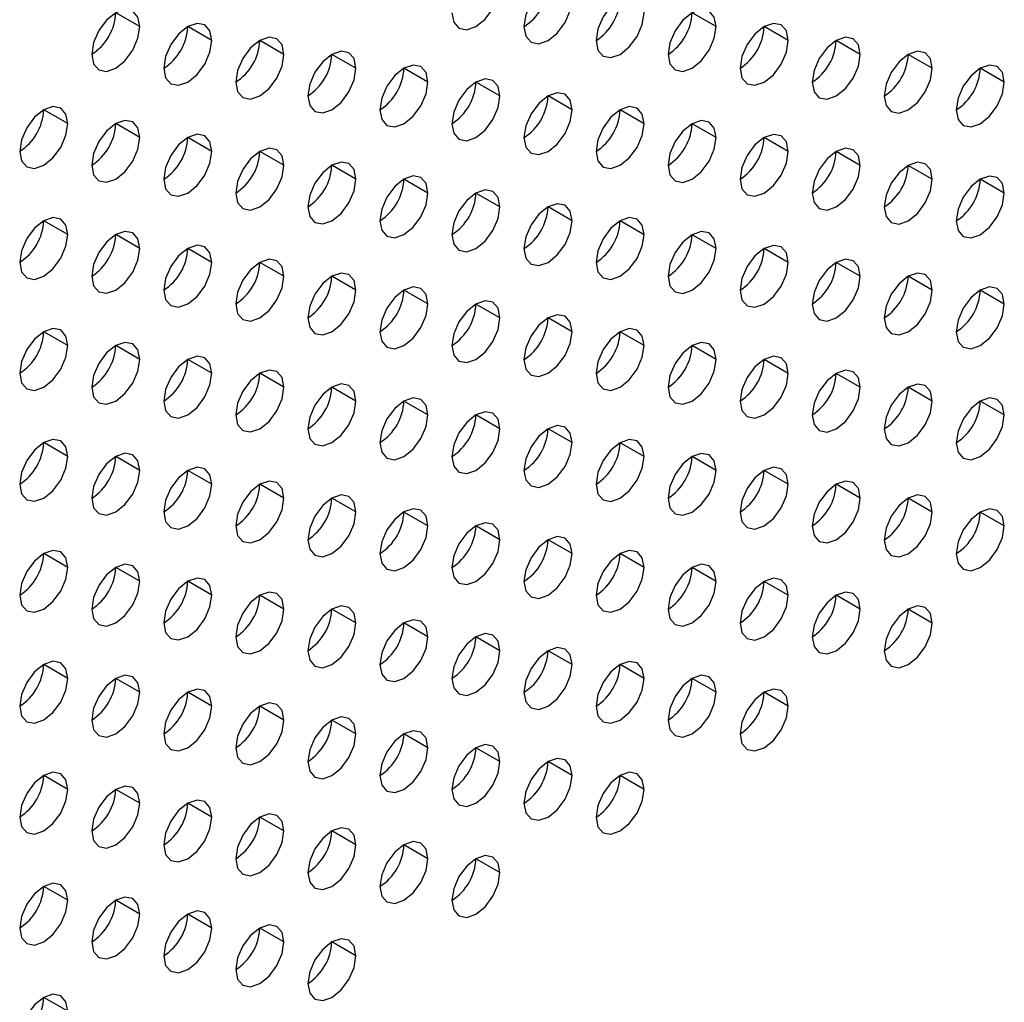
# Model space of a CAD drawing. Header units: millimetres. Extents: x 0 to 1118, y 0 to 864.
# Tile 264 of 438: x 967.58 to 970.48, y 662.75 to 665.64. Entities that reach past the tile are written whole.
import ezdxf

# ---------------------------------------------------------------- set-up
doc = ezdxf.new("R2010")
doc.units = ezdxf.units.MM

msp = doc.modelspace()

# ---------------------------------------------------------------- linework, layer by layer
at = {"color": 7, "linetype": 'Continuous', "lineweight": 25}
for p, q in [((967.9362, 665.6223), (967.8655, 665.6631)), ((969.6332, 665.6221), (969.5625, 665.6629)), ((968.1483, 665.5814), (968.0776, 665.6223)), ((969.8454, 665.5813), (969.7746, 665.6221)), ((968.3604, 665.5406), (968.2897, 665.5814)), ((970.0575, 665.5404), (969.9868, 665.5812)), ((968.5726, 665.4997), (968.5019, 665.5406)), ((970.2696, 665.4996), (970.1989, 665.5404)), ((968.7847, 665.4589), (968.714, 665.4997)), ((970.4818, 665.4587), (970.411, 665.4996)), ((968.9968, 665.418), (968.9261, 665.4589)), ((969.209, 665.3772), (969.1383, 665.418)), ((967.724, 665.3365), (967.6533, 665.3773)), ((969.4211, 665.3364), (969.3504, 665.3772)), ((967.9362, 665.2957), (967.8655, 665.3365)), ((969.6332, 665.2955), (969.5625, 665.3363)), ((968.1483, 665.2548), (968.0776, 665.2956)), ((969.8454, 665.2547), (969.7746, 665.2955)), ((968.3604, 665.214), (968.2897, 665.2548)), ((970.0575, 665.2138), (969.9868, 665.2546)), ((968.5726, 665.1731), (968.5019, 665.2139)), ((970.2696, 665.173), (970.1989, 665.2138)), ((968.7847, 665.1323), (968.714, 665.1731)), ((970.4818, 665.1321), (970.411, 665.1729)), ((968.9968, 665.0914), (968.9261, 665.1323)), ((969.209, 665.0506), (969.1383, 665.0914)), ((967.724, 665.0099), (967.6533, 665.0507)), ((969.4211, 665.0097), (969.3504, 665.0506)), ((967.9362, 664.969), (967.8655, 665.0099)), ((969.6332, 664.9689), (969.5625, 665.0097)), ((968.1483, 664.9282), (968.0776, 664.969)), ((969.8454, 664.928), (969.7746, 664.9689)), ((968.3604, 664.8874), (968.2897, 664.9282)), ((970.0575, 664.8872), (969.9868, 664.928)), ((968.5726, 664.8465), (968.5019, 664.8873)), ((970.2696, 664.8463), (970.1989, 664.8872)), ((968.7847, 664.8057), (968.714, 664.8465)), ((970.4818, 664.8055), (970.411, 664.8463)), ((968.9968, 664.7648), (968.9261, 664.8056)), ((969.209, 664.724), (969.1383, 664.7648)), ((967.724, 664.6833), (967.6533, 664.7241)), ((969.4211, 664.6831), (969.3504, 664.7239)), ((967.9362, 664.6424), (967.8655, 664.6833)), ((969.6332, 664.6423), (969.5625, 664.6831)), ((968.1483, 664.6016), (968.0776, 664.6424)), ((969.8454, 664.6014), (969.7746, 664.6422)), ((968.3604, 664.5607), (968.2897, 664.6016)), ((970.0575, 664.5606), (969.9868, 664.6014)), ((968.5726, 664.5199), (968.5019, 664.5607)), ((970.2696, 664.5197), (970.1989, 664.5606)), ((968.7847, 664.479), (968.714, 664.5199)), ((970.4818, 664.4789), (970.411, 664.5197)), ((968.9968, 664.4382), (968.9261, 664.479)), ((969.209, 664.3974), (969.1383, 664.4382)), ((967.724, 664.3567), (967.6533, 664.3975)), ((969.4211, 664.3565), (969.3504, 664.3973)), ((967.9362, 664.3158), (967.8655, 664.3566)), ((969.6332, 664.3157), (969.5625, 664.3565)), ((968.1483, 664.275), (968.0776, 664.3158)), ((969.8454, 664.2748), (969.7746, 664.3156)), ((968.3604, 664.2341), (968.2897, 664.2749)), ((970.0575, 664.234), (969.9868, 664.2748)), ((968.5726, 664.1933), (968.5019, 664.2341)), ((970.2696, 664.1931), (970.1989, 664.2339)), ((968.7847, 664.1524), (968.714, 664.1932)), ((970.4818, 664.1523), (970.411, 664.1931)), ((968.9968, 664.1116), (968.9261, 664.1524)), ((969.209, 664.0707), (969.1383, 664.1116)), ((967.724, 664.03), (967.6533, 664.0709)), ((969.4211, 664.0299), (969.3504, 664.0707)), ((967.9362, 663.9892), (967.8655, 664.03)), ((969.6332, 663.989), (969.5625, 664.0299)), ((968.1483, 663.9484), (968.0776, 663.9892)), ((969.8454, 663.9482), (969.7746, 663.989)), ((968.3604, 663.9075), (968.2897, 663.9483)), ((970.0575, 663.9073), (969.9868, 663.9482)), ((968.5726, 663.8667), (968.5019, 663.9075)), ((970.2696, 663.8665), (970.1989, 663.9073)), ((968.7847, 663.8258), (968.714, 663.8666)), ((968.9968, 663.785), (968.9261, 663.8258)), ((969.209, 663.7441), (969.1383, 663.7849)), ((967.724, 663.7034), (967.6533, 663.7443)), ((969.4211, 663.7033), (969.3504, 663.7441)), ((967.9362, 663.6626), (967.8655, 663.7034)), ((969.6332, 663.6624), (969.5625, 663.7032)), ((968.1483, 663.6217), (968.0776, 663.6626)), ((969.8454, 663.6216), (969.7746, 663.6624)), ((968.3604, 663.5809), (968.2897, 663.6217)), ((968.5726, 663.54), (968.5019, 663.5809)), ((968.7847, 663.4992), (968.714, 663.54)), ((968.9968, 663.4583), (968.9261, 663.4992)), ((969.209, 663.4175), (969.1383, 663.4583)), ((967.724, 663.3768), (967.6533, 663.4176)), ((969.4211, 663.3767), (969.3504, 663.4175)), ((967.9362, 663.336), (967.8655, 663.3768)), ((968.1483, 663.2951), (968.0776, 663.3359)), ((968.3604, 663.2543), (968.2897, 663.2951)), ((968.5726, 663.2134), (968.5019, 663.2542)), ((968.7847, 663.1726), (968.714, 663.2134)), ((968.9968, 663.1317), (968.9261, 663.1726)), ((967.724, 663.0502), (967.6533, 663.091)), ((967.9362, 663.0094), (967.8655, 663.0502)), ((968.1483, 662.9685), (968.0776, 663.0093)), ((968.3604, 662.9277), (968.2897, 662.9685)), ((968.5726, 662.8868), (968.5019, 662.9276)), ((967.724, 662.7236), (967.6533, 662.7644))]:
    msp.add_line(p, q, dxfattribs=at)
at = {"color": 7, "linetype": 'Continuous', "lineweight": 25, "flags": 128}
for points in [[(968.8554, 665.663), (968.8608, 665.6349), (968.8761, 665.6172), (968.8991, 665.6128), (968.9261, 665.6222), (968.9532, 665.644), (968.9761, 665.675), (968.9914, 665.7103), (968.9968, 665.7447)], [(969.209, 665.7038), (969.2036, 665.732), (969.1883, 665.7496), (969.1653, 665.7541), (969.1383, 665.7447), (969.1112, 665.7228), (969.0883, 665.6919), (969.0729, 665.6565), (969.0675, 665.6222)], [(969.0675, 665.6222), (969.0729, 665.594), (969.0883, 665.5764), (969.1112, 665.5719), (969.1383, 665.5813), (969.1653, 665.6032), (969.1883, 665.6341), (969.2036, 665.6695), (969.209, 665.7038)], [(969.4211, 665.663), (969.4157, 665.6911), (969.4004, 665.7088), (969.3774, 665.7132), (969.3504, 665.7038), (969.3233, 665.682), (969.3004, 665.651), (969.2851, 665.6157), (969.2797, 665.5813)], [(967.9362, 665.6223), (967.9308, 665.6504), (967.9155, 665.6681), (967.8925, 665.6725), (967.8655, 665.6631), (967.8384, 665.6413), (967.8155, 665.6103), (967.8001, 665.575), (967.7947, 665.5406)], [(969.6332, 665.6221), (969.6278, 665.6503), (969.6125, 665.6679), (969.5896, 665.6724), (969.5625, 665.663), (969.5355, 665.6411), (969.5125, 665.6102), (969.4972, 665.5748), (969.4918, 665.5405)], [(969.2797, 665.5813), (969.2851, 665.5532), (969.3004, 665.5355), (969.3233, 665.5311), (969.3504, 665.5405), (969.3774, 665.5623), (969.4004, 665.5933), (969.4157, 665.6286), (969.4211, 665.663)], [(967.7947, 665.5406), (967.8001, 665.5125), (967.8155, 665.4949), (967.8384, 665.4904), (967.8655, 665.4998), (967.8925, 665.5216), (967.9155, 665.5526), (967.9308, 665.5879), (967.9362, 665.6223)], [(968.1483, 665.5814), (968.1429, 665.6096), (968.1276, 665.6272), (968.1047, 665.6317), (968.0776, 665.6223), (968.0505, 665.6004), (968.0276, 665.5695), (968.0123, 665.5341), (968.0069, 665.4998)], [(969.4918, 665.5405), (969.4972, 665.5123), (969.5125, 665.4947), (969.5355, 665.4902), (969.5625, 665.4996), (969.5896, 665.5215), (969.6125, 665.5524), (969.6278, 665.5878), (969.6332, 665.6221)], [(969.8454, 665.5813), (969.84, 665.6094), (969.8246, 665.6271), (969.8017, 665.6315), (969.7746, 665.6221), (969.7476, 665.6003), (969.7246, 665.5693), (969.7093, 665.534), (969.7039, 665.4996)], [(968.3604, 665.5406), (968.3551, 665.5687), (968.3397, 665.5864), (968.3168, 665.5908), (968.2897, 665.5814), (968.2627, 665.5596), (968.2397, 665.5286), (968.2244, 665.4933), (968.219, 665.4589)], [(970.0575, 665.5404), (970.0521, 665.5686), (970.0368, 665.5862), (970.0138, 665.5907), (969.9868, 665.5813), (969.9597, 665.5594), (969.9368, 665.5285), (969.9215, 665.4931), (969.9161, 665.4588)], [(968.0069, 665.4998), (968.0123, 665.4717), (968.0276, 665.454), (968.0505, 665.4496), (968.0776, 665.459), (968.1047, 665.4808), (968.1276, 665.5117), (968.1429, 665.5471), (968.1483, 665.5814)], [(969.7039, 665.4996), (969.7093, 665.4715), (969.7246, 665.4539), (969.7476, 665.4494), (969.7746, 665.4588), (969.8017, 665.4806), (969.8246, 665.5116), (969.84, 665.5469), (969.8454, 665.5813)], [(968.219, 665.4589), (968.2244, 665.4308), (968.2397, 665.4132), (968.2627, 665.4087), (968.2897, 665.4181), (968.3168, 665.44), (968.3397, 665.4709), (968.3551, 665.5062), (968.3604, 665.5406)], [(968.5726, 665.4997), (968.5672, 665.5279), (968.5519, 665.5455), (968.5289, 665.55), (968.5019, 665.5406), (968.4748, 665.5187), (968.4519, 665.4878), (968.4365, 665.4525), (968.4311, 665.4181)], [(969.9161, 665.4588), (969.9215, 665.4306), (969.9368, 665.413), (969.9597, 665.4085), (969.9868, 665.418), (970.0138, 665.4398), (970.0368, 665.4707), (970.0521, 665.5061), (970.0575, 665.5404)], [(970.2696, 665.4996), (970.2642, 665.5277), (970.2489, 665.5454), (970.226, 665.5498), (970.1989, 665.5404), (970.1719, 665.5186), (970.1489, 665.4876), (970.1336, 665.4523), (970.1282, 665.4179)], [(968.4311, 665.4181), (968.4365, 665.39), (968.4519, 665.3723), (968.4748, 665.3679), (968.5019, 665.3773), (968.5289, 665.3991), (968.5519, 665.43), (968.5672, 665.4654), (968.5726, 665.4997)], [(968.7847, 665.4589), (968.7793, 665.487), (968.764, 665.5047), (968.741, 665.5091), (968.714, 665.4997), (968.6869, 665.4779), (968.664, 665.4469), (968.6487, 665.4116), (968.6433, 665.3773)], [(970.1282, 665.4179), (970.1336, 665.3898), (970.1489, 665.3722), (970.1719, 665.3677), (970.1989, 665.3771), (970.226, 665.3989), (970.2489, 665.4299), (970.2642, 665.4652), (970.2696, 665.4996)], [(970.4818, 665.4587), (970.4764, 665.4869), (970.461, 665.5045), (970.4381, 665.509), (970.411, 665.4996), (970.384, 665.4777), (970.361, 665.4468), (970.3457, 665.4114), (970.3403, 665.3771)], [(968.9968, 665.418), (968.9914, 665.4462), (968.9761, 665.4638), (968.9532, 665.4683), (968.9261, 665.4589), (968.8991, 665.437), (968.8761, 665.4061), (968.8608, 665.3708), (968.8554, 665.3364)], [(968.6433, 665.3773), (968.6487, 665.3491), (968.664, 665.3315), (968.6869, 665.327), (968.714, 665.3364), (968.741, 665.3583), (968.764, 665.3892), (968.7793, 665.4245), (968.7847, 665.4589)], [(970.3403, 665.3771), (970.3457, 665.349), (970.361, 665.3313), (970.384, 665.3269), (970.411, 665.3363), (970.4381, 665.3581), (970.461, 665.389), (970.4764, 665.4244), (970.4818, 665.4587)], [(968.8554, 665.3364), (968.8608, 665.3083), (968.8761, 665.2906), (968.8991, 665.2862), (968.9261, 665.2956), (968.9532, 665.3174), (968.9761, 665.3484), (968.9914, 665.3837), (968.9968, 665.418)], [(969.209, 665.3772), (969.2036, 665.4053), (969.1883, 665.423), (969.1653, 665.4274), (969.1383, 665.418), (969.1112, 665.3962), (969.0883, 665.3653), (969.0729, 665.3299), (969.0675, 665.2956)], [(967.724, 665.3365), (967.7187, 665.3647), (967.7033, 665.3823), (967.6804, 665.3868), (967.6533, 665.3773), (967.6263, 665.3555), (967.6033, 665.3246), (967.588, 665.2892), (967.5826, 665.2549)], [(969.4211, 665.3364), (969.4157, 665.3645), (969.4004, 665.3821), (969.3774, 665.3866), (969.3504, 665.3772), (969.3233, 665.3554), (969.3004, 665.3244), (969.2851, 665.2891), (969.2797, 665.2547)], [(969.0675, 665.2956), (969.0729, 665.2674), (969.0883, 665.2498), (969.1112, 665.2453), (969.1383, 665.2547), (969.1653, 665.2766), (969.1883, 665.3075), (969.2036, 665.3428), (969.209, 665.3772)], [(967.5826, 665.2549), (967.588, 665.2267), (967.6033, 665.2091), (967.6263, 665.2046), (967.6533, 665.214), (967.6804, 665.2359), (967.7033, 665.2668), (967.7187, 665.3022), (967.724, 665.3365)], [(967.9362, 665.2957), (967.9308, 665.3238), (967.9155, 665.3414), (967.8925, 665.3459), (967.8655, 665.3365), (967.8384, 665.3147), (967.8155, 665.2837), (967.8001, 665.2484), (967.7947, 665.214)], [(969.2797, 665.2547), (969.2851, 665.2266), (969.3004, 665.2089), (969.3233, 665.2045), (969.3504, 665.2139), (969.3774, 665.2357), (969.4004, 665.2667), (969.4157, 665.302), (969.4211, 665.3364)], [(969.6332, 665.2955), (969.6278, 665.3236), (969.6125, 665.3413), (969.5896, 665.3457), (969.5625, 665.3363), (969.5355, 665.3145), (969.5125, 665.2836), (969.4972, 665.2482), (969.4918, 665.2139)], [(967.7947, 665.214), (967.8001, 665.1859), (967.8155, 665.1682), (967.8384, 665.1638), (967.8655, 665.1732), (967.8925, 665.195), (967.9155, 665.226), (967.9308, 665.2613), (967.9362, 665.2957)], [(968.1483, 665.2548), (968.1429, 665.283), (968.1276, 665.3006), (968.1047, 665.3051), (968.0776, 665.2957), (968.0505, 665.2738), (968.0276, 665.2429), (968.0123, 665.2075), (968.0069, 665.1732)], [(969.4918, 665.2139), (969.4972, 665.1857), (969.5125, 665.1681), (969.5355, 665.1636), (969.5625, 665.173), (969.5896, 665.1949), (969.6125, 665.2258), (969.6278, 665.2612), (969.6332, 665.2955)], [(969.8454, 665.2547), (969.84, 665.2828), (969.8246, 665.3004), (969.8017, 665.3049), (969.7746, 665.2955), (969.7476, 665.2737), (969.7246, 665.2427), (969.7093, 665.2074), (969.7039, 665.173)], [(968.0069, 665.1732), (968.0123, 665.145), (968.0276, 665.1274), (968.0505, 665.1229), (968.0776, 665.1323), (968.1047, 665.1542), (968.1276, 665.1851), (968.1429, 665.2205), (968.1483, 665.2548)], [(968.3604, 665.214), (968.3551, 665.2421), (968.3397, 665.2598), (968.3168, 665.2642), (968.2897, 665.2548), (968.2627, 665.233), (968.2397, 665.202), (968.2244, 665.1667), (968.219, 665.1323)], [(969.7039, 665.173), (969.7093, 665.1449), (969.7246, 665.1272), (969.7476, 665.1228), (969.7746, 665.1322), (969.8017, 665.154), (969.8246, 665.185), (969.84, 665.2203), (969.8454, 665.2547)], [(970.0575, 665.2138), (970.0521, 665.242), (970.0368, 665.2596), (970.0138, 665.2641), (969.9868, 665.2546), (969.9597, 665.2328), (969.9368, 665.2019), (969.9215, 665.1665), (969.9161, 665.1322)], [(968.219, 665.1323), (968.2244, 665.1042), (968.2397, 665.0865), (968.2627, 665.0821), (968.2897, 665.0915), (968.3168, 665.1133), (968.3397, 665.1443), (968.3551, 665.1796), (968.3604, 665.214)], [(968.5726, 665.1731), (968.5672, 665.2013), (968.5519, 665.2189), (968.5289, 665.2234), (968.5019, 665.214), (968.4748, 665.1921), (968.4519, 665.1612), (968.4365, 665.1258), (968.4311, 665.0915)], [(969.9161, 665.1322), (969.9215, 665.104), (969.9368, 665.0864), (969.9597, 665.0819), (969.9868, 665.0913), (970.0138, 665.1132), (970.0368, 665.1441), (970.0521, 665.1795), (970.0575, 665.2138)], [(970.2696, 665.173), (970.2642, 665.2011), (970.2489, 665.2187), (970.226, 665.2232), (970.1989, 665.2138), (970.1719, 665.192), (970.1489, 665.161), (970.1336, 665.1257), (970.1282, 665.0913)], [(968.7847, 665.1323), (968.7793, 665.1604), (968.764, 665.1781), (968.741, 665.1825), (968.714, 665.1731), (968.6869, 665.1513), (968.664, 665.1203), (968.6487, 665.085), (968.6433, 665.0506)], [(970.4818, 665.1321), (970.4764, 665.1603), (970.461, 665.1779), (970.4381, 665.1824), (970.411, 665.173), (970.384, 665.1511), (970.361, 665.1202), (970.3457, 665.0848), (970.3403, 665.0505)], [(968.4311, 665.0915), (968.4365, 665.0633), (968.4519, 665.0457), (968.4748, 665.0412), (968.5019, 665.0507), (968.5289, 665.0725), (968.5519, 665.1034), (968.5672, 665.1388), (968.5726, 665.1731)], [(970.1282, 665.0913), (970.1336, 665.0632), (970.1489, 665.0455), (970.1719, 665.0411), (970.1989, 665.0505), (970.226, 665.0723), (970.2489, 665.1033), (970.2642, 665.1386), (970.2696, 665.173)], [(968.6433, 665.0506), (968.6487, 665.0225), (968.664, 665.0049), (968.6869, 665.0004), (968.714, 665.0098), (968.741, 665.0316), (968.764, 665.0626), (968.7793, 665.0979), (968.7847, 665.1323)], [(968.9968, 665.0914), (968.9914, 665.1196), (968.9761, 665.1372), (968.9532, 665.1417), (968.9261, 665.1323), (968.8991, 665.1104), (968.8761, 665.0795), (968.8608, 665.0441), (968.8554, 665.0098)], [(970.3403, 665.0505), (970.3457, 665.0223), (970.361, 665.0047), (970.384, 665.0002), (970.411, 665.0096), (970.4381, 665.0315), (970.461, 665.0624), (970.4764, 665.0978), (970.4818, 665.1321)], [(968.8554, 665.0098), (968.8608, 664.9817), (968.8761, 664.964), (968.8991, 664.9596), (968.9261, 664.969), (968.9532, 664.9908), (968.9761, 665.0217), (968.9914, 665.0571), (968.9968, 665.0914)], [(969.209, 665.0506), (969.2036, 665.0787), (969.1883, 665.0964), (969.1653, 665.1008), (969.1383, 665.0914), (969.1112, 665.0696), (969.0883, 665.0386), (969.0729, 665.0033), (969.0675, 664.9689)], [(967.724, 665.0099), (967.7187, 665.038), (967.7033, 665.0557), (967.6804, 665.0601), (967.6533, 665.0507), (967.6263, 665.0289), (967.6033, 664.998), (967.588, 664.9626), (967.5826, 664.9283)], [(969.0675, 664.9689), (969.0729, 664.9408), (969.0883, 664.9232), (969.1112, 664.9187), (969.1383, 664.9281), (969.1653, 664.9499), (969.1883, 664.9809), (969.2036, 665.0162), (969.209, 665.0506)], [(969.4211, 665.0097), (969.4157, 665.0379), (969.4004, 665.0555), (969.3774, 665.06), (969.3504, 665.0506), (969.3233, 665.0287), (969.3004, 664.9978), (969.2851, 664.9625), (969.2797, 664.9281)], [(967.5826, 664.9283), (967.588, 664.9001), (967.6033, 664.8825), (967.6263, 664.878), (967.6533, 664.8874), (967.6804, 664.9093), (967.7033, 664.9402), (967.7187, 664.9755), (967.724, 665.0099)], [(967.9362, 664.969), (967.9308, 664.9972), (967.9155, 665.0148), (967.8925, 665.0193), (967.8655, 665.0099), (967.8384, 664.988), (967.8155, 664.9571), (967.8001, 664.9218), (967.7947, 664.8874)], [(969.2797, 664.9281), (969.2851, 664.9), (969.3004, 664.8823), (969.3233, 664.8779), (969.3504, 664.8873), (969.3774, 664.9091), (969.4004, 664.94), (969.4157, 664.9754), (969.4211, 665.0097)], [(969.6332, 664.9689), (969.6278, 664.997), (969.6125, 665.0147), (969.5896, 665.0191), (969.5625, 665.0097), (969.5355, 664.9879), (969.5125, 664.9569), (969.4972, 664.9216), (969.4918, 664.8872)], [(968.1483, 664.9282), (968.1429, 664.9563), (968.1276, 664.974), (968.1047, 664.9784), (968.0776, 664.969), (968.0505, 664.9472), (968.0276, 664.9163), (968.0123, 664.8809), (968.0069, 664.8466)], [(969.8454, 664.928), (969.84, 664.9562), (969.8246, 664.9738), (969.8017, 664.9783), (969.7746, 664.9689), (969.7476, 664.947), (969.7246, 664.9161), (969.7093, 664.8808), (969.7039, 664.8464)], [(967.7947, 664.8874), (967.8001, 664.8593), (967.8155, 664.8416), (967.8384, 664.8372), (967.8655, 664.8466), (967.8925, 664.8684), (967.9155, 664.8994), (967.9308, 664.9347), (967.9362, 664.969)], [(969.4918, 664.8872), (969.4972, 664.8591), (969.5125, 664.8415), (969.5355, 664.837), (969.5625, 664.8464), (969.5896, 664.8683), (969.6125, 664.8992), (969.6278, 664.9345), (969.6332, 664.9689)], [(968.0069, 664.8466), (968.0123, 664.8184), (968.0276, 664.8008), (968.0505, 664.7963), (968.0776, 664.8057), (968.1047, 664.8276), (968.1276, 664.8585), (968.1429, 664.8938), (968.1483, 664.9282)], [(968.3604, 664.8874), (968.3551, 664.9155), (968.3397, 664.9331), (968.3168, 664.9376), (968.2897, 664.9282), (968.2627, 664.9064), (968.2397, 664.8754), (968.2244, 664.8401), (968.219, 664.8057)], [(969.7039, 664.8464), (969.7093, 664.8183), (969.7246, 664.8006), (969.7476, 664.7962), (969.7746, 664.8056), (969.8017, 664.8274), (969.8246, 664.8583), (969.84, 664.8937), (969.8454, 664.928)], [(970.0575, 664.8872), (970.0521, 664.9153), (970.0368, 664.933), (970.0138, 664.9374), (969.9868, 664.928), (969.9597, 664.9062), (969.9368, 664.8752), (969.9215, 664.8399), (969.9161, 664.8056)], [(968.5726, 664.8465), (968.5672, 664.8746), (968.5519, 664.8923), (968.5289, 664.8967), (968.5019, 664.8873), (968.4748, 664.8655), (968.4519, 664.8346), (968.4365, 664.7992), (968.4311, 664.7649)], [(970.2696, 664.8463), (970.2642, 664.8745), (970.2489, 664.8921), (970.226, 664.8966), (970.1989, 664.8872), (970.1719, 664.8653), (970.1489, 664.8344), (970.1336, 664.7991), (970.1282, 664.7647)], [(968.219, 664.8057), (968.2244, 664.7776), (968.2397, 664.7599), (968.2627, 664.7555), (968.2897, 664.7649), (968.3168, 664.7867), (968.3397, 664.8177), (968.3551, 664.853), (968.3604, 664.8874)], [(969.9161, 664.8056), (969.9215, 664.7774), (969.9368, 664.7598), (969.9597, 664.7553), (969.9868, 664.7647), (970.0138, 664.7866), (970.0368, 664.8175), (970.0521, 664.8528), (970.0575, 664.8872)], [(968.4311, 664.7649), (968.4365, 664.7367), (968.4519, 664.7191), (968.4748, 664.7146), (968.5019, 664.724), (968.5289, 664.7459), (968.5519, 664.7768), (968.5672, 664.8122), (968.5726, 664.8465)], [(968.7847, 664.8057), (968.7793, 664.8338), (968.764, 664.8514), (968.741, 664.8559), (968.714, 664.8465), (968.6869, 664.8247), (968.664, 664.7937), (968.6487, 664.7584), (968.6433, 664.724)], [(970.1282, 664.7647), (970.1336, 664.7366), (970.1489, 664.7189), (970.1719, 664.7145), (970.1989, 664.7239), (970.226, 664.7457), (970.2489, 664.7767), (970.2642, 664.812), (970.2696, 664.8463)], [(970.4818, 664.8055), (970.4764, 664.8336), (970.461, 664.8513), (970.4381, 664.8557), (970.411, 664.8463), (970.384, 664.8245), (970.361, 664.7936), (970.3457, 664.7582), (970.3403, 664.7239)], [(968.6433, 664.724), (968.6487, 664.6959), (968.664, 664.6782), (968.6869, 664.6738), (968.714, 664.6832), (968.741, 664.705), (968.764, 664.736), (968.7793, 664.7713), (968.7847, 664.8057)], [(968.9968, 664.7648), (968.9914, 664.793), (968.9761, 664.8106), (968.9532, 664.8151), (968.9261, 664.8056), (968.8991, 664.7838), (968.8761, 664.7529), (968.8608, 664.7175), (968.8554, 664.6832)], [(970.3403, 664.7239), (970.3457, 664.6957), (970.361, 664.6781), (970.384, 664.6736), (970.411, 664.683), (970.4381, 664.7049), (970.461, 664.7358), (970.4764, 664.7711), (970.4818, 664.8055)], [(969.209, 664.724), (969.2036, 664.7521), (969.1883, 664.7698), (969.1653, 664.7742), (969.1383, 664.7648), (969.1112, 664.743), (969.0883, 664.712), (969.0729, 664.6767), (969.0675, 664.6423)], [(968.8554, 664.6832), (968.8608, 664.655), (968.8761, 664.6374), (968.8991, 664.6329), (968.9261, 664.6423), (968.9532, 664.6642), (968.9761, 664.6951), (968.9914, 664.7305), (968.9968, 664.7648)], [(967.724, 664.6833), (967.7187, 664.7114), (967.7033, 664.7291), (967.6804, 664.7335), (967.6533, 664.7241), (967.6263, 664.7023), (967.6033, 664.6713), (967.588, 664.636), (967.5826, 664.6016)], [(969.0675, 664.6423), (969.0729, 664.6142), (969.0883, 664.5965), (969.1112, 664.5921), (969.1383, 664.6015), (969.1653, 664.6233), (969.1883, 664.6543), (969.2036, 664.6896), (969.209, 664.724)], [(969.4211, 664.6831), (969.4157, 664.7113), (969.4004, 664.7289), (969.3774, 664.7334), (969.3504, 664.724), (969.3233, 664.7021), (969.3004, 664.6712), (969.2851, 664.6358), (969.2797, 664.6015)], [(967.9362, 664.6424), (967.9308, 664.6706), (967.9155, 664.6882), (967.8925, 664.6927), (967.8655, 664.6833), (967.8384, 664.6614), (967.8155, 664.6305), (967.8001, 664.5951), (967.7947, 664.5608)], [(969.6332, 664.6423), (969.6278, 664.6704), (969.6125, 664.6881), (969.5896, 664.6925), (969.5625, 664.6831), (969.5355, 664.6613), (969.5125, 664.6303), (969.4972, 664.595), (969.4918, 664.5606)], [(967.5826, 664.6016), (967.588, 664.5735), (967.6033, 664.5559), (967.6263, 664.5514), (967.6533, 664.5608), (967.6804, 664.5826), (967.7033, 664.6136), (967.7187, 664.6489), (967.724, 664.6833)], [(969.2797, 664.6015), (969.2851, 664.5733), (969.3004, 664.5557), (969.3233, 664.5512), (969.3504, 664.5606), (969.3774, 664.5825), (969.4004, 664.6134), (969.4157, 664.6488), (969.4211, 664.6831)], [(967.7947, 664.5608), (967.8001, 664.5327), (967.8155, 664.515), (967.8384, 664.5106), (967.8655, 664.52), (967.8925, 664.5418), (967.9155, 664.5727), (967.9308, 664.6081), (967.9362, 664.6424)], [(968.1483, 664.6016), (968.1429, 664.6297), (968.1276, 664.6474), (968.1047, 664.6518), (968.0776, 664.6424), (968.0505, 664.6206), (968.0276, 664.5896), (968.0123, 664.5543), (968.0069, 664.5199)], [(969.4918, 664.5606), (969.4972, 664.5325), (969.5125, 664.5149), (969.5355, 664.5104), (969.5625, 664.5198), (969.5896, 664.5416), (969.6125, 664.5726), (969.6278, 664.6079), (969.6332, 664.6423)], [(969.8454, 664.6014), (969.84, 664.6296), (969.8246, 664.6472), (969.8017, 664.6517), (969.7746, 664.6423), (969.7476, 664.6204), (969.7246, 664.5895), (969.7093, 664.5541), (969.7039, 664.5198)], [(968.0069, 664.5199), (968.0123, 664.4918), (968.0276, 664.4742), (968.0505, 664.4697), (968.0776, 664.4791), (968.1047, 664.5009), (968.1276, 664.5319), (968.1429, 664.5672), (968.1483, 664.6016)], [(968.3604, 664.5607), (968.3551, 664.5889), (968.3397, 664.6065), (968.3168, 664.611), (968.2897, 664.6016), (968.2627, 664.5797), (968.2397, 664.5488), (968.2244, 664.5135), (968.219, 664.4791)], [(969.7039, 664.5198), (969.7093, 664.4916), (969.7246, 664.474), (969.7476, 664.4695), (969.7746, 664.479), (969.8017, 664.5008), (969.8246, 664.5317), (969.84, 664.5671), (969.8454, 664.6014)], [(970.0575, 664.5606), (970.0521, 664.5887), (970.0368, 664.6064), (970.0138, 664.6108), (969.9868, 664.6014), (969.9597, 664.5796), (969.9368, 664.5486), (969.9215, 664.5133), (969.9161, 664.4789)], [(968.5726, 664.5199), (968.5672, 664.548), (968.5519, 664.5657), (968.5289, 664.5701), (968.5019, 664.5607), (968.4748, 664.5389), (968.4519, 664.5079), (968.4365, 664.4726), (968.4311, 664.4383)], [(970.2696, 664.5197), (970.2642, 664.5479), (970.2489, 664.5655), (970.226, 664.57), (970.1989, 664.5606), (970.1719, 664.5387), (970.1489, 664.5078), (970.1336, 664.4724), (970.1282, 664.4381)], [(968.219, 664.4791), (968.2244, 664.451), (968.2397, 664.4333), (968.2627, 664.4289), (968.2897, 664.4383), (968.3168, 664.4601), (968.3397, 664.491), (968.3551, 664.5264), (968.3604, 664.5607)], [(969.9161, 664.4789), (969.9215, 664.4508), (969.9368, 664.4332), (969.9597, 664.4287), (969.9868, 664.4381), (970.0138, 664.4599), (970.0368, 664.4909), (970.0521, 664.5262), (970.0575, 664.5606)], [(968.4311, 664.4383), (968.4365, 664.4101), (968.4519, 664.3925), (968.4748, 664.388), (968.5019, 664.3974), (968.5289, 664.4193), (968.5519, 664.4502), (968.5672, 664.4855), (968.5726, 664.5199)], [(968.7847, 664.479), (968.7793, 664.5072), (968.764, 664.5248), (968.741, 664.5293), (968.714, 664.5199), (968.6869, 664.498), (968.664, 664.4671), (968.6487, 664.4318), (968.6433, 664.3974)], [(970.1282, 664.4381), (970.1336, 664.41), (970.1489, 664.3923), (970.1719, 664.3879), (970.1989, 664.3973), (970.226, 664.4191), (970.2489, 664.45), (970.2642, 664.4854), (970.2696, 664.5197)], [(970.4818, 664.4789), (970.4764, 664.507), (970.461, 664.5247), (970.4381, 664.5291), (970.411, 664.5197), (970.384, 664.4979), (970.361, 664.4669), (970.3457, 664.4316), (970.3403, 664.3972)], [(968.9968, 664.4382), (968.9914, 664.4663), (968.9761, 664.484), (968.9532, 664.4884), (968.9261, 664.479), (968.8991, 664.4572), (968.8761, 664.4263), (968.8608, 664.3909), (968.8554, 664.3566)], [(968.6433, 664.3974), (968.6487, 664.3693), (968.664, 664.3516), (968.6869, 664.3472), (968.714, 664.3566), (968.741, 664.3784), (968.764, 664.4094), (968.7793, 664.4447), (968.7847, 664.479)], [(970.3403, 664.3972), (970.3457, 664.3691), (970.361, 664.3515), (970.384, 664.347), (970.411, 664.3564), (970.4381, 664.3782), (970.461, 664.4092), (970.4764, 664.4445), (970.4818, 664.4789)], [(968.8554, 664.3566), (968.8608, 664.3284), (968.8761, 664.3108), (968.8991, 664.3063), (968.9261, 664.3157), (968.9532, 664.3376), (968.9761, 664.3685), (968.9914, 664.4038), (968.9968, 664.4382)], [(969.209, 664.3974), (969.2036, 664.4255), (969.1883, 664.4431), (969.1653, 664.4476), (969.1383, 664.4382), (969.1112, 664.4163), (969.0883, 664.3854), (969.0729, 664.3501), (969.0675, 664.3157)], [(967.724, 664.3567), (967.7187, 664.3848), (967.7033, 664.4024), (967.6804, 664.4069), (967.6533, 664.3975), (967.6263, 664.3757), (967.6033, 664.3447), (967.588, 664.3094), (967.5826, 664.275)], [(969.0675, 664.3157), (969.0729, 664.2876), (969.0883, 664.2699), (969.1112, 664.2655), (969.1383, 664.2749), (969.1653, 664.2967), (969.1883, 664.3277), (969.2036, 664.363), (969.209, 664.3974)], [(969.4211, 664.3565), (969.4157, 664.3846), (969.4004, 664.4023), (969.3774, 664.4067), (969.3504, 664.3973), (969.3233, 664.3755), (969.3004, 664.3446), (969.2851, 664.3092), (969.2797, 664.2749)], [(967.5826, 664.275), (967.588, 664.2469), (967.6033, 664.2292), (967.6263, 664.2248), (967.6533, 664.2342), (967.6804, 664.256), (967.7033, 664.287), (967.7187, 664.3223), (967.724, 664.3567)], [(967.9362, 664.3158), (967.9308, 664.344), (967.9155, 664.3616), (967.8925, 664.3661), (967.8655, 664.3567), (967.8384, 664.3348), (967.8155, 664.3039), (967.8001, 664.2685), (967.7947, 664.2342)], [(969.2797, 664.2749), (969.2851, 664.2467), (969.3004, 664.2291), (969.3233, 664.2246), (969.3504, 664.234), (969.3774, 664.2559), (969.4004, 664.2868), (969.4157, 664.3221), (969.4211, 664.3565)], [(969.6332, 664.3157), (969.6278, 664.3438), (969.6125, 664.3614), (969.5896, 664.3659), (969.5625, 664.3565), (969.5355, 664.3347), (969.5125, 664.3037), (969.4972, 664.2684), (969.4918, 664.234)], [(967.7947, 664.2342), (967.8001, 664.206), (967.8155, 664.1884), (967.8384, 664.1839), (967.8655, 664.1933), (967.8925, 664.2152), (967.9155, 664.2461), (967.9308, 664.2815), (967.9362, 664.3158)], [(968.1483, 664.275), (968.1429, 664.3031), (968.1276, 664.3208), (968.1047, 664.3252), (968.0776, 664.3158), (968.0505, 664.294), (968.0276, 664.263), (968.0123, 664.2277), (968.0069, 664.1933)], [(969.4918, 664.234), (969.4972, 664.2059), (969.5125, 664.1882), (969.5355, 664.1838), (969.5625, 664.1932), (969.5896, 664.215), (969.6125, 664.246), (969.6278, 664.2813), (969.6332, 664.3157)], [(969.8454, 664.2748), (969.84, 664.303), (969.8246, 664.3206), (969.8017, 664.3251), (969.7746, 664.3156), (969.7476, 664.2938), (969.7246, 664.2629), (969.7093, 664.2275), (969.7039, 664.1932)], [(968.3604, 664.2341), (968.3551, 664.2623), (968.3397, 664.2799), (968.3168, 664.2844), (968.2897, 664.275), (968.2627, 664.2531), (968.2397, 664.2222), (968.2244, 664.1868), (968.219, 664.1525)], [(970.0575, 664.234), (970.0521, 664.2621), (970.0368, 664.2797), (970.0138, 664.2842), (969.9868, 664.2748), (969.9597, 664.253), (969.9368, 664.222), (969.9215, 664.1867), (969.9161, 664.1523)], [(968.0069, 664.1933), (968.0123, 664.1652), (968.0276, 664.1475), (968.0505, 664.1431), (968.0776, 664.1525), (968.1047, 664.1743), (968.1276, 664.2053), (968.1429, 664.2406), (968.1483, 664.275)], [(969.7039, 664.1932), (969.7093, 664.165), (969.7246, 664.1474), (969.7476, 664.1429), (969.7746, 664.1523), (969.8017, 664.1742), (969.8246, 664.2051), (969.84, 664.2405), (969.8454, 664.2748)], [(968.219, 664.1525), (968.2244, 664.1243), (968.2397, 664.1067), (968.2627, 664.1022), (968.2897, 664.1116), (968.3168, 664.1335), (968.3397, 664.1644), (968.3551, 664.1998), (968.3604, 664.2341)], [(968.5726, 664.1933), (968.5672, 664.2214), (968.5519, 664.2391), (968.5289, 664.2435), (968.5019, 664.2341), (968.4748, 664.2123), (968.4519, 664.1813), (968.4365, 664.146), (968.4311, 664.1116)], [(969.9161, 664.1523), (969.9215, 664.1242), (969.9368, 664.1065), (969.9597, 664.1021), (969.9868, 664.1115), (970.0138, 664.1333), (970.0368, 664.1643), (970.0521, 664.1996), (970.0575, 664.234)], [(970.2696, 664.1931), (970.2642, 664.2213), (970.2489, 664.2389), (970.226, 664.2434), (970.1989, 664.234), (970.1719, 664.2121), (970.1489, 664.1812), (970.1336, 664.1458), (970.1282, 664.1115)], [(968.4311, 664.1116), (968.4365, 664.0835), (968.4519, 664.0659), (968.4748, 664.0614), (968.5019, 664.0708), (968.5289, 664.0926), (968.5519, 664.1236), (968.5672, 664.1589), (968.5726, 664.1933)], [(968.7847, 664.1524), (968.7793, 664.1806), (968.764, 664.1982), (968.741, 664.2027), (968.714, 664.1933), (968.6869, 664.1714), (968.664, 664.1405), (968.6487, 664.1051), (968.6433, 664.0708)], [(970.1282, 664.1115), (970.1336, 664.0833), (970.1489, 664.0657), (970.1719, 664.0612), (970.1989, 664.0706), (970.226, 664.0925), (970.2489, 664.1234), (970.2642, 664.1588), (970.2696, 664.1931)], [(970.4818, 664.1523), (970.4764, 664.1804), (970.461, 664.1981), (970.4381, 664.2025), (970.411, 664.1931), (970.384, 664.1713), (970.361, 664.1403), (970.3457, 664.105), (970.3403, 664.0706)], [(968.6433, 664.0708), (968.6487, 664.0426), (968.664, 664.025), (968.6869, 664.0205), (968.714, 664.03), (968.741, 664.0518), (968.764, 664.0827), (968.7793, 664.1181), (968.7847, 664.1524)], [(968.9968, 664.1116), (968.9914, 664.1397), (968.9761, 664.1574), (968.9532, 664.1618), (968.9261, 664.1524), (968.8991, 664.1306), (968.8761, 664.0996), (968.8608, 664.0643), (968.8554, 664.0299)], [(970.3403, 664.0706), (970.3457, 664.0425), (970.361, 664.0248), (970.384, 664.0204), (970.411, 664.0298), (970.4381, 664.0516), (970.461, 664.0826), (970.4764, 664.1179), (970.4818, 664.1523)], [(968.8554, 664.0299), (968.8608, 664.0018), (968.8761, 663.9842), (968.8991, 663.9797), (968.9261, 663.9891), (968.9532, 664.0109), (968.9761, 664.0419), (968.9914, 664.0772), (968.9968, 664.1116)], [(969.209, 664.0707), (969.2036, 664.0989), (969.1883, 664.1165), (969.1653, 664.121), (969.1383, 664.1116), (969.1112, 664.0897), (969.0883, 664.0588), (969.0729, 664.0234), (969.0675, 663.9891)], [(967.724, 664.03), (967.7187, 664.0582), (967.7033, 664.0758), (967.6804, 664.0803), (967.6533, 664.0709), (967.6263, 664.049), (967.6033, 664.0181), (967.588, 663.9828), (967.5826, 663.9484)], [(969.4211, 664.0299), (969.4157, 664.058), (969.4004, 664.0757), (969.3774, 664.0801), (969.3504, 664.0707), (969.3233, 664.0489), (969.3004, 664.0179), (969.2851, 663.9826), (969.2797, 663.9482)], [(969.0675, 663.9891), (969.0729, 663.961), (969.0883, 663.9433), (969.1112, 663.9389), (969.1383, 663.9483), (969.1653, 663.9701), (969.1883, 664.001), (969.2036, 664.0364), (969.209, 664.0707)], [(967.5826, 663.9484), (967.588, 663.9203), (967.6033, 663.9026), (967.6263, 663.8982), (967.6533, 663.9076), (967.6804, 663.9294), (967.7033, 663.9604), (967.7187, 663.9957), (967.724, 664.03)], [(967.9362, 663.9892), (967.9308, 664.0173), (967.9155, 664.035), (967.8925, 664.0394), (967.8655, 664.03), (967.8384, 664.0082), (967.8155, 663.9773), (967.8001, 663.9419), (967.7947, 663.9076)], [(969.2797, 663.9482), (969.2851, 663.9201), (969.3004, 663.9025), (969.3233, 663.898), (969.3504, 663.9074), (969.3774, 663.9293), (969.4004, 663.9602), (969.4157, 663.9955), (969.4211, 664.0299)], [(969.6332, 663.989), (969.6278, 664.0172), (969.6125, 664.0348), (969.5896, 664.0393), (969.5625, 664.0299), (969.5355, 664.008), (969.5125, 663.9771), (969.4972, 663.9418), (969.4918, 663.9074)], [(968.1483, 663.9484), (968.1429, 663.9765), (968.1276, 663.9941), (968.1047, 663.9986), (968.0776, 663.9892), (968.0505, 663.9674), (968.0276, 663.9364), (968.0123, 663.9011), (968.0069, 663.8667)], [(969.8454, 663.9482), (969.84, 663.9763), (969.8246, 663.994), (969.8017, 663.9984), (969.7746, 663.989), (969.7476, 663.9672), (969.7246, 663.9362), (969.7093, 663.9009), (969.7039, 663.8666)], [(967.7947, 663.9076), (967.8001, 663.8794), (967.8155, 663.8618), (967.8384, 663.8573), (967.8655, 663.8667), (967.8925, 663.8886), (967.9155, 663.9195), (967.9308, 663.9548), (967.9362, 663.9892)], [(969.4918, 663.9074), (969.4972, 663.8793), (969.5125, 663.8616), (969.5355, 663.8572), (969.5625, 663.8666), (969.5896, 663.8884), (969.6125, 663.9193), (969.6278, 663.9547), (969.6332, 663.989)], [(968.0069, 663.8667), (968.0123, 663.8386), (968.0276, 663.8209), (968.0505, 663.8165), (968.0776, 663.8259), (968.1047, 663.8477), (968.1276, 663.8787), (968.1429, 663.914), (968.1483, 663.9484)], [(968.3604, 663.9075), (968.3551, 663.9356), (968.3397, 663.9533), (968.3168, 663.9577), (968.2897, 663.9483), (968.2627, 663.9265), (968.2397, 663.8956), (968.2244, 663.8602), (968.219, 663.8259)], [(969.7039, 663.8666), (969.7093, 663.8384), (969.7246, 663.8208), (969.7476, 663.8163), (969.7746, 663.8257), (969.8017, 663.8476), (969.8246, 663.8785), (969.84, 663.9138), (969.8454, 663.9482)], [(970.0575, 663.9073), (970.0521, 663.9355), (970.0368, 663.9531), (970.0138, 663.9576), (969.9868, 663.9482), (969.9597, 663.9263), (969.9368, 663.8954), (969.9215, 663.8601), (969.9161, 663.8257)], [(968.219, 663.8259), (968.2244, 663.7977), (968.2397, 663.7801), (968.2627, 663.7756), (968.2897, 663.785), (968.3168, 663.8069), (968.3397, 663.8378), (968.3551, 663.8732), (968.3604, 663.9075)], [(968.5726, 663.8667), (968.5672, 663.8948), (968.5519, 663.9124), (968.5289, 663.9169), (968.5019, 663.9075), (968.4748, 663.8857), (968.4519, 663.8547), (968.4365, 663.8194), (968.4311, 663.785)], [(969.9161, 663.8257), (969.9215, 663.7976), (969.9368, 663.7799), (969.9597, 663.7755), (969.9868, 663.7849), (970.0138, 663.8067), (970.0368, 663.8377), (970.0521, 663.873), (970.0575, 663.9073)], [(970.2696, 663.8665), (970.2642, 663.8946), (970.2489, 663.9123), (970.226, 663.9167), (970.1989, 663.9073), (970.1719, 663.8855), (970.1489, 663.8546), (970.1336, 663.8192), (970.1282, 663.7849)], [(968.7847, 663.8258), (968.7793, 663.854), (968.764, 663.8716), (968.741, 663.8761), (968.714, 663.8666), (968.6869, 663.8448), (968.664, 663.8139), (968.6487, 663.7785), (968.6433, 663.7442)], [(968.4311, 663.785), (968.4365, 663.7569), (968.4519, 663.7392), (968.4748, 663.7348), (968.5019, 663.7442), (968.5289, 663.766), (968.5519, 663.797), (968.5672, 663.8323), (968.5726, 663.8667)], [(970.1282, 663.7849), (970.1336, 663.7567), (970.1489, 663.7391), (970.1719, 663.7346), (970.1989, 663.744), (970.226, 663.7659), (970.2489, 663.7968), (970.2642, 663.8321), (970.2696, 663.8665)], [(968.6433, 663.7442), (968.6487, 663.716), (968.664, 663.6984), (968.6869, 663.6939), (968.714, 663.7033), (968.741, 663.7252), (968.764, 663.7561), (968.7793, 663.7915), (968.7847, 663.8258)], [(968.9968, 663.785), (968.9914, 663.8131), (968.9761, 663.8307), (968.9532, 663.8352), (968.9261, 663.8258), (968.8991, 663.804), (968.8761, 663.773), (968.8608, 663.7377), (968.8554, 663.7033)], [(969.209, 663.7441), (969.2036, 663.7723), (969.1883, 663.7899), (969.1653, 663.7944), (969.1383, 663.785), (969.1112, 663.7631), (969.0883, 663.7322), (969.0729, 663.6968), (969.0675, 663.6625)], [(968.8554, 663.7033), (968.8608, 663.6752), (968.8761, 663.6575), (968.8991, 663.6531), (968.9261, 663.6625), (968.9532, 663.6843), (968.9761, 663.7153), (968.9914, 663.7506), (968.9968, 663.785)], [(967.724, 663.7034), (967.7187, 663.7316), (967.7033, 663.7492), (967.6804, 663.7537), (967.6533, 663.7443), (967.6263, 663.7224), (967.6033, 663.6915), (967.588, 663.6561), (967.5826, 663.6218)], [(969.0675, 663.6625), (969.0729, 663.6343), (969.0883, 663.6167), (969.1112, 663.6122), (969.1383, 663.6216), (969.1653, 663.6435), (969.1883, 663.6744), (969.2036, 663.7098), (969.209, 663.7441)], [(969.4211, 663.7033), (969.4157, 663.7314), (969.4004, 663.7491), (969.3774, 663.7535), (969.3504, 663.7441), (969.3233, 663.7223), (969.3004, 663.6913), (969.2851, 663.656), (969.2797, 663.6216)], [(967.5826, 663.6218), (967.588, 663.5937), (967.6033, 663.576), (967.6263, 663.5716), (967.6533, 663.581), (967.6804, 663.6028), (967.7033, 663.6337), (967.7187, 663.6691), (967.724, 663.7034)], [(967.9362, 663.6626), (967.9308, 663.6907), (967.9155, 663.7084), (967.8925, 663.7128), (967.8655, 663.7034), (967.8384, 663.6816), (967.8155, 663.6506), (967.8001, 663.6153), (967.7947, 663.5809)], [(969.2797, 663.6216), (969.2851, 663.5935), (969.3004, 663.5758), (969.3233, 663.5714), (969.3504, 663.5808), (969.3774, 663.6026), (969.4004, 663.6336), (969.4157, 663.6689), (969.4211, 663.7033)], [(969.6332, 663.6624), (969.6278, 663.6906), (969.6125, 663.7082), (969.5896, 663.7127), (969.5625, 663.7033), (969.5355, 663.6814), (969.5125, 663.6505), (969.4972, 663.6151), (969.4918, 663.5808)], [(968.1483, 663.6217), (968.1429, 663.6499), (968.1276, 663.6675), (968.1047, 663.672), (968.0776, 663.6626), (968.0505, 663.6407), (968.0276, 663.6098), (968.0123, 663.5745), (968.0069, 663.5401)], [(969.8454, 663.6216), (969.84, 663.6497), (969.8246, 663.6674), (969.8017, 663.6718), (969.7746, 663.6624), (969.7476, 663.6406), (969.7246, 663.6096), (969.7093, 663.5743), (969.7039, 663.5399)], [(967.7947, 663.5809), (967.8001, 663.5528), (967.8155, 663.5352), (967.8384, 663.5307), (967.8655, 663.5401), (967.8925, 663.5619), (967.9155, 663.5929), (967.9308, 663.6282), (967.9362, 663.6626)], [(969.4918, 663.5808), (969.4972, 663.5526), (969.5125, 663.535), (969.5355, 663.5305), (969.5625, 663.54), (969.5896, 663.5618), (969.6125, 663.5927), (969.6278, 663.6281), (969.6332, 663.6624)], [(968.0069, 663.5401), (968.0123, 663.512), (968.0276, 663.4943), (968.0505, 663.4899), (968.0776, 663.4993), (968.1047, 663.5211), (968.1276, 663.552), (968.1429, 663.5874), (968.1483, 663.6217)], [(968.3604, 663.5809), (968.3551, 663.609), (968.3397, 663.6267), (968.3168, 663.6311), (968.2897, 663.6217), (968.2627, 663.5999), (968.2397, 663.5689), (968.2244, 663.5336), (968.219, 663.4992)], [(969.7039, 663.5399), (969.7093, 663.5118), (969.7246, 663.4942), (969.7476, 663.4897), (969.7746, 663.4991), (969.8017, 663.5209), (969.8246, 663.5519), (969.84, 663.5872), (969.8454, 663.6216)], [(968.5726, 663.54), (968.5672, 663.5682), (968.5519, 663.5858), (968.5289, 663.5903), (968.5019, 663.5809), (968.4748, 663.559), (968.4519, 663.5281), (968.4365, 663.4928), (968.4311, 663.4584)], [(968.219, 663.4992), (968.2244, 663.4711), (968.2397, 663.4535), (968.2627, 663.449), (968.2897, 663.4584), (968.3168, 663.4803), (968.3397, 663.5112), (968.3551, 663.5465), (968.3604, 663.5809)], [(968.4311, 663.4584), (968.4365, 663.4303), (968.4519, 663.4126), (968.4748, 663.4082), (968.5019, 663.4176), (968.5289, 663.4394), (968.5519, 663.4703), (968.5672, 663.5057), (968.5726, 663.54)], [(968.7847, 663.4992), (968.7793, 663.5273), (968.764, 663.545), (968.741, 663.5494), (968.714, 663.54), (968.6869, 663.5182), (968.664, 663.4873), (968.6487, 663.4519), (968.6433, 663.4176)], [(968.6433, 663.4176), (968.6487, 663.3894), (968.664, 663.3718), (968.6869, 663.3673), (968.714, 663.3767), (968.741, 663.3986), (968.764, 663.4295), (968.7793, 663.4648), (968.7847, 663.4992)], [(968.9968, 663.4583), (968.9914, 663.4865), (968.9761, 663.5041), (968.9532, 663.5086), (968.9261, 663.4992), (968.8991, 663.4773), (968.8761, 663.4464), (968.8608, 663.4111), (968.8554, 663.3767)], [(969.209, 663.4175), (969.2036, 663.4456), (969.1883, 663.4633), (969.1653, 663.4677), (969.1383, 663.4583), (969.1112, 663.4365), (969.0883, 663.4056), (969.0729, 663.3702), (969.0675, 663.3359)], [(968.8554, 663.3767), (968.8608, 663.3486), (968.8761, 663.3309), (968.8991, 663.3265), (968.9261, 663.3359), (968.9532, 663.3577), (968.9761, 663.3887), (968.9914, 663.424), (968.9968, 663.4583)], [(967.724, 663.3768), (967.7187, 663.405), (967.7033, 663.4226), (967.6804, 663.4271), (967.6533, 663.4176), (967.6263, 663.3958), (967.6033, 663.3649), (967.588, 663.3295), (967.5826, 663.2952)], [(969.0675, 663.3359), (969.0729, 663.3077), (969.0883, 663.2901), (969.1112, 663.2856), (969.1383, 663.295), (969.1653, 663.3169), (969.1883, 663.3478), (969.2036, 663.3831), (969.209, 663.4175)], [(969.4211, 663.3767), (969.4157, 663.4048), (969.4004, 663.4224), (969.3774, 663.4269), (969.3504, 663.4175), (969.3233, 663.3957), (969.3004, 663.3647), (969.2851, 663.3294), (969.2797, 663.295)], [(967.9362, 663.336), (967.9308, 663.3641), (967.9155, 663.3818), (967.8925, 663.3862), (967.8655, 663.3768), (967.8384, 663.355), (967.8155, 663.324), (967.8001, 663.2887), (967.7947, 663.2543)], [(967.5826, 663.2952), (967.588, 663.267), (967.6033, 663.2494), (967.6263, 663.2449), (967.6533, 663.2543), (967.6804, 663.2762), (967.7033, 663.3071), (967.7187, 663.3425), (967.724, 663.3768)], [(969.2797, 663.295), (969.2851, 663.2669), (969.3004, 663.2492), (969.3233, 663.2448), (969.3504, 663.2542), (969.3774, 663.276), (969.4004, 663.307), (969.4157, 663.3423), (969.4211, 663.3767)], [(967.7947, 663.2543), (967.8001, 663.2262), (967.8155, 663.2085), (967.8384, 663.2041), (967.8655, 663.2135), (967.8925, 663.2353), (967.9155, 663.2663), (967.9308, 663.3016), (967.9362, 663.336)], [(968.1483, 663.2951), (968.1429, 663.3233), (968.1276, 663.3409), (968.1047, 663.3454), (968.0776, 663.336), (968.0505, 663.3141), (968.0276, 663.2832), (968.0123, 663.2478), (968.0069, 663.2135)], [(968.0069, 663.2135), (968.0123, 663.1853), (968.0276, 663.1677), (968.0505, 663.1632), (968.0776, 663.1726), (968.1047, 663.1945), (968.1276, 663.2254), (968.1429, 663.2608), (968.1483, 663.2951)], [(968.3604, 663.2543), (968.3551, 663.2824), (968.3397, 663.3001), (968.3168, 663.3045), (968.2897, 663.2951), (968.2627, 663.2733), (968.2397, 663.2423), (968.2244, 663.207), (968.219, 663.1726)], [(968.219, 663.1726), (968.2244, 663.1445), (968.2397, 663.1269), (968.2627, 663.1224), (968.2897, 663.1318), (968.3168, 663.1536), (968.3397, 663.1846), (968.3551, 663.2199), (968.3604, 663.2543)], [(968.5726, 663.2134), (968.5672, 663.2416), (968.5519, 663.2592), (968.5289, 663.2637), (968.5019, 663.2543), (968.4748, 663.2324), (968.4519, 663.2015), (968.4365, 663.1661), (968.4311, 663.1318)], [(968.4311, 663.1318), (968.4365, 663.1036), (968.4519, 663.086), (968.4748, 663.0815), (968.5019, 663.091), (968.5289, 663.1128), (968.5519, 663.1437), (968.5672, 663.1791), (968.5726, 663.2134)], [(968.7847, 663.1726), (968.7793, 663.2007), (968.764, 663.2184), (968.741, 663.2228), (968.714, 663.2134), (968.6869, 663.1916), (968.664, 663.1606), (968.6487, 663.1253), (968.6433, 663.0909)], [(968.9968, 663.1317), (968.9914, 663.1599), (968.9761, 663.1775), (968.9532, 663.182), (968.9261, 663.1726), (968.8991, 663.1507), (968.8761, 663.1198), (968.8608, 663.0844), (968.8554, 663.0501)], [(968.6433, 663.0909), (968.6487, 663.0628), (968.664, 663.0452), (968.6869, 663.0407), (968.714, 663.0501), (968.741, 663.0719), (968.764, 663.1029), (968.7793, 663.1382), (968.7847, 663.1726)], [(968.8554, 663.0501), (968.8608, 663.022), (968.8761, 663.0043), (968.8991, 662.9999), (968.9261, 663.0093), (968.9532, 663.0311), (968.9761, 663.062), (968.9914, 663.0974), (968.9968, 663.1317)], [(967.724, 663.0502), (967.7187, 663.0783), (967.7033, 663.096), (967.6804, 663.1004), (967.6533, 663.091), (967.6263, 663.0692), (967.6033, 663.0383), (967.588, 663.0029), (967.5826, 662.9686)], [(967.5826, 662.9686), (967.588, 662.9404), (967.6033, 662.9228), (967.6263, 662.9183), (967.6533, 662.9277), (967.6804, 662.9496), (967.7033, 662.9805), (967.7187, 663.0158), (967.724, 663.0502)], [(967.9362, 663.0094), (967.9308, 663.0375), (967.9155, 663.0551), (967.8925, 663.0596), (967.8655, 663.0502), (967.8384, 663.0283), (967.8155, 662.9974), (967.8001, 662.9621), (967.7947, 662.9277)], [(967.7947, 662.9277), (967.8001, 662.8996), (967.8155, 662.8819), (967.8384, 662.8775), (967.8655, 662.8869), (967.8925, 662.9087), (967.9155, 662.9397), (967.9308, 662.975), (967.9362, 663.0094)], [(968.1483, 662.9685), (968.1429, 662.9966), (968.1276, 663.0143), (968.1047, 663.0187), (968.0776, 663.0093), (968.0505, 662.9875), (968.0276, 662.9566), (968.0123, 662.9212), (968.0069, 662.8869)], [(968.3604, 662.9277), (968.3551, 662.9558), (968.3397, 662.9734), (968.3168, 662.9779), (968.2897, 662.9685), (968.2627, 662.9467), (968.2397, 662.9157), (968.2244, 662.8804), (968.219, 662.846)], [(968.0069, 662.8869), (968.0123, 662.8587), (968.0276, 662.8411), (968.0505, 662.8366), (968.0776, 662.846), (968.1047, 662.8679), (968.1276, 662.8988), (968.1429, 662.9341), (968.1483, 662.9685)], [(968.219, 662.846), (968.2244, 662.8179), (968.2397, 662.8002), (968.2627, 662.7958), (968.2897, 662.8052), (968.3168, 662.827), (968.3397, 662.858), (968.3551, 662.8933), (968.3604, 662.9277)], [(968.5726, 662.8868), (968.5672, 662.915), (968.5519, 662.9326), (968.5289, 662.9371), (968.5019, 662.9276), (968.4748, 662.9058), (968.4519, 662.8749), (968.4365, 662.8395), (968.4311, 662.8052)], [(968.4311, 662.8052), (968.4365, 662.777), (968.4519, 662.7594), (968.4748, 662.7549), (968.5019, 662.7643), (968.5289, 662.7862), (968.5519, 662.8171), (968.5672, 662.8525), (968.5726, 662.8868)], [(967.724, 662.7236), (967.7187, 662.7517), (967.7033, 662.7694), (967.6804, 662.7738), (967.6533, 662.7644), (967.6263, 662.7426), (967.6033, 662.7116), (967.588, 662.6763), (967.5826, 662.6419)]]:
    msp.add_lwpolyline(points, dxfattribs=at)
at = {"color": 7, "linetype": 'Continuous', "lineweight": 25}
for centre in [(968.9847, 665.7516), (969.1969, 665.7108), (967.7119, 665.6701), (969.409, 665.6699), (967.9241, 665.6292), (969.6211, 665.6291), (968.1362, 665.5884), (969.8333, 665.5882), (968.3483, 665.5475), (970.0454, 665.5474), (968.5605, 665.5067), (970.2575, 665.5065), (968.7726, 665.4659), (968.9847, 665.425), (967.4998, 665.3843), (969.1969, 665.3842), (967.7119, 665.3435), (969.409, 665.3433), (967.9241, 665.3026), (969.6211, 665.3025), (968.1362, 665.2618), (969.8333, 665.2616), (968.3483, 665.2209), (970.0454, 665.2208), (968.5605, 665.1801), (970.2575, 665.1799), (968.7726, 665.1392), (968.9847, 665.0984), (967.4998, 665.0577), (969.1969, 665.0575), (967.7119, 665.0169), (969.409, 665.0167), (967.9241, 664.976), (969.6211, 664.9759), (968.1362, 664.9352), (969.8333, 664.935), (968.3483, 664.8943), (970.0454, 664.8942), (968.5605, 664.8535), (970.2575, 664.8533), (968.7726, 664.8126), (968.9847, 664.7718), (967.4998, 664.7311), (969.1969, 664.7309), (967.7119, 664.6902), (969.409, 664.6901), (967.9241, 664.6494), (969.6211, 664.6492), (968.1362, 664.6085), (969.8333, 664.6084), (968.3483, 664.5677), (970.0454, 664.5675), (968.5605, 664.5269), (970.2575, 664.5267), (968.7726, 664.486), (968.9847, 664.4452), (967.4998, 664.4045), (969.1969, 664.4043), (967.7119, 664.3636), (969.409, 664.3635), (967.9241, 664.3228), (969.6211, 664.3226), (968.1362, 664.2819), (969.8333, 664.2818), (968.3483, 664.2411), (970.0454, 664.2409), (968.5605, 664.2002), (970.2575, 664.2001), (968.7726, 664.1594), (968.9847, 664.1185), (967.4998, 664.0779), (969.1969, 664.0777), (967.7119, 664.037), (969.409, 664.0368), (967.9241, 663.9962), (969.6211, 663.996), (968.1362, 663.9553), (969.8333, 663.9552), (968.3483, 663.9145), (970.0454, 663.9143), (968.5605, 663.8736), (968.7726, 663.8328), (968.9847, 663.7919), (967.4998, 663.7512), (969.1969, 663.7511), (967.7119, 663.7104), (969.409, 663.7102), (967.9241, 663.6695), (969.6211, 663.6694), (968.1362, 663.6287), (968.3483, 663.5879), (968.5605, 663.547), (968.7726, 663.5062), (968.9847, 663.4653), (967.4998, 663.4246), (969.1969, 663.4245), (967.7119, 663.3838), (967.9241, 663.3429), (968.1362, 663.3021), (968.3483, 663.2612), (968.5605, 663.2204), (968.7726, 663.1795), (967.4998, 663.098), (967.7119, 663.0572), (967.9241, 663.0163), (968.1362, 662.9755), (968.3483, 662.9346), (967.4998, 662.7714)]:
    msp.add_arc(centre, 0.1537, 302.6055, 357.3945, dxfattribs=at)

doc.saveas('drawing.dxf')
